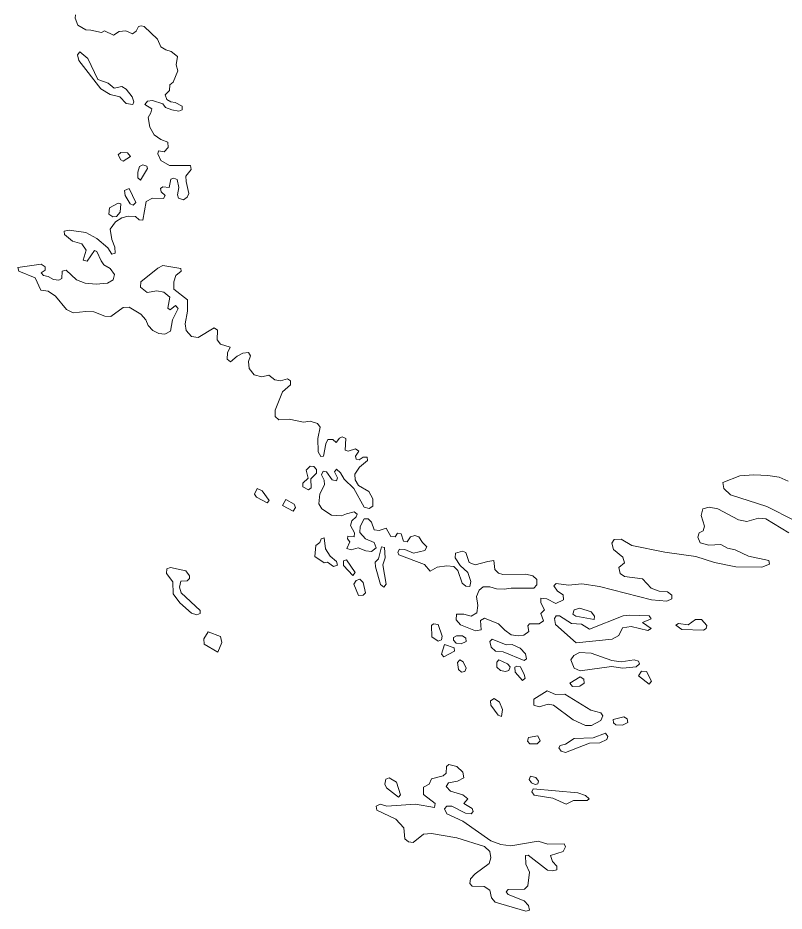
# Model space of a CAD drawing. Extents: x 369010 to 735936, y 6377141 to 6616555.
# Drawn here: x 382472 to 383742, y 6420088 to 6421569 of the extents above; entities that cross this region are included whole.
import ezdxf

# ---------------------------------------------------------------- set-up
doc = ezdxf.new("R2010")
doc.units = 0
doc.header["$LTSCALE"] = 40
doc.layers.add('3', color=7, linetype='Continuous', lineweight=13)

msp = doc.modelspace()

# ---------------------------------------------------------------- linework, layer by layer
at = {"layer": '3'}
for points in [[(382567.8, 6421574.51), (382567.3, 6421568.72), (382571.6, 6421557.46), (382584.68, 6421549.52), (382593.45, 6421549.19), (382610.99, 6421545.21), (382616.12, 6421547.86), (382631.02, 6421540.58), (382639.96, 6421546.87), (382651.05, 6421547.7), (382662.47, 6421543.06), (382668.59, 6421547.53), (382672.23, 6421554.98), (382676.86, 6421556.3), (382681.66, 6421555.14), (382703.84, 6421533.96), (382708.97, 6421521.55), (382717.41, 6421516.42), (382726.18, 6421513.93), (382736.61, 6421505.66), (382734.46, 6421491.59), (382737.44, 6421481.83), (382729.83, 6421462.63), (382724.03, 6421458.66), (382723.37, 6421448.89), (382716.42, 6421441.94), (382719.07, 6421434), (382726.02, 6421430.19), (382732.81, 6421429.36), (382744.56, 6421423.07), (382744.56, 6421417.11), (382739.09, 6421414.96), (382727.18, 6421416.95), (382716.75, 6421421.09), (382712.28, 6421426.71), (382695.24, 6421432.51), (382686.96, 6421431.18), (382682.82, 6421425.55), (382694.57, 6421418.44), (382692.59, 6421411.82), (382688.28, 6421404.04), (382691.26, 6421388.32), (382698.21, 6421375.57), (382709.14, 6421367.79), (382720.72, 6421363.33), (382721.55, 6421354.72), (382714.93, 6421347.27), (382705.33, 6421349.09), (382704.01, 6421343.8), (382708.97, 6421332.71), (382723.54, 6421324.93), (382758.29, 6421324.76), (382759.45, 6421318.14), (382750.85, 6421307.05), (382751.01, 6421298.12), (382755.64, 6421278.42), (382752.83, 6421271.97), (382746.54, 6421267.99), (382738.6, 6421270.64), (382736.78, 6421276.27), (382739.26, 6421288.35), (382736.12, 6421301.43), (382730.82, 6421303.91), (382725.52, 6421301.76), (382723.04, 6421288.02), (382712.61, 6421289.51), (382708.48, 6421286.37), (382709.63, 6421280.9), (382716.42, 6421274.95), (382713.77, 6421270.15), (382695.4, 6421270.48), (382684.97, 6421265.18), (382679.18, 6421234.07), (382673.55, 6421234.56), (382667.27, 6421240.36), (382655.02, 6421240.52), (382644.59, 6421238.04), (382634.33, 6421231.25), (382625.39, 6421219.01), (382627.88, 6421202.12), (382633.17, 6421189.55), (382633.67, 6421179.28), (382628.21, 6421177.8), (382621.42, 6421188.06), (382603.05, 6421203.45), (382585.01, 6421213.54), (382557.54, 6421217.68), (382548.76, 6421215.7), (382549.59, 6421210.23), (382562.83, 6421199.31)], [(382562.83, 6421199.31), (382578.39, 6421194.68), (382585.34, 6421184.25), (382580.38, 6421167.7), (382587, 6421166.04), (382599.41, 6421183.75), (382603.38, 6421182.26), (382610.5, 6421166.87), (382614.97, 6421160.25), (382625.23, 6421153.96), (382632.68, 6421143.87), (382630.36, 6421135.26), (382620.92, 6421129.63), (382602.06, 6421127.98), (382583.85, 6421129.8), (382569.45, 6421135.26), (382552.57, 6421151.15), (382545.79, 6421149.33), (382545.29, 6421137.25), (382540.16, 6421134.43), (382531.39, 6421135.76), (382522.45, 6421140.89), (382515, 6421142.38), (382510.86, 6421146.68), (382517.32, 6421151.31), (382517.65, 6421156.78), (382510.7, 6421161.08), (382472.3, 6421155.62), (382473.79, 6421149.33), (382500.77, 6421138.57), (382510.2, 6421117.88), (382522.45, 6421116.23), (382534.53, 6421107.79), (382553.07, 6421085.78), (382563.66, 6421080.15), (382585.18, 6421082.47), (382598.42, 6421082.3), (382616.62, 6421074.85), (382626.55, 6421074.52), (382646.74, 6421089.09), (382656.67, 6421089.91), (382675.87, 6421078.33), (382684.31, 6421068.89), (382688.45, 6421059.46), (382695.9, 6421051.02), (382705.83, 6421045.89), (382715.76, 6421044.9), (382725.36, 6421050.03), (382728.83, 6421068.73), (382738.1, 6421087.6), (382733.8, 6421092.56), (382724.53, 6421085.28), (382720.72, 6421088.09), (382724.2, 6421106.3), (382714.27, 6421114.74), (382702.52, 6421116.72), (382686.46, 6421114.24), (382675.71, 6421123.18), (382676.2, 6421131.62), (382704.01, 6421154.46), (382712.78, 6421158.93), (382742.24, 6421153.96), (382742.9, 6421149.49), (382733.96, 6421142.38), (382730.65, 6421131.62), (382730.98, 6421119.87), (382753.66, 6421102.16), (382753.66, 6421083.29), (382749.52, 6421062.11), (382751.34, 6421051.35), (382759.78, 6421041.42), (382771.04, 6421039.6), (382797.68, 6421055.65), (382802.98, 6421051.52), (382802.48, 6421035.46), (382807.94, 6421028.51), (382824, 6421023.38), (382819.86, 6421014.28), (382819.2, 6421003.52), (382824.49, 6420999.38), (382835.58, 6421008.65), (382845.02, 6421013.78), (382854.78, 6421014.44), (382857.76, 6421009.31), (382854.45, 6420999.88), (382855.44, 6420988.13), (382863.72, 6420977.37), (382876.79, 6420974.06), (382888.21, 6420976.87), (382898.14, 6420969.26), (382907.74, 6420967.94), (382919.16, 6420970.75), (382923.96, 6420967.44), (382924.29, 6420960.82), (382911.05, 6420949.57), (382898.97, 6420919.11), (382898.97, 6420908.35), (382904.93, 6420902.89), (382921.98, 6420903.89), (382945.48, 6420899.09)], [(382945.48, 6420899.09), (382956.73, 6420900.91), (382968.81, 6420896.77), (382973.12, 6420890.65), (382969.31, 6420872.27), (382969.81, 6420849.77), (382974.44, 6420842.32), (382978.58, 6420842.82), (382982.88, 6420863.34), (382986.19, 6420870.45), (382994.14, 6420870.45), (382999.93, 6420865.16), (383005.39, 6420872.77), (383009.69, 6420874.59), (383015.65, 6420871.94), (383014.82, 6420852.75), (383019.46, 6420850.92), (383031.71, 6420854.9), (383037.17, 6420851.26), (383031.71, 6420842.82), (383033.19, 6420837.68), (383038.16, 6420836.69), (383044.45, 6420841.33), (383050.9, 6420840.99), (383051.9, 6420835.86), (383038.66, 6420824.44), (383030.71, 6420813.19), (383031.54, 6420803.43), (383036.84, 6420793.99), (383054.05, 6420784.23), (383060.67, 6420772.15), (383060.67, 6420759.9), (383054.54, 6420756.09), (383046.27, 6420758.08), (383028.89, 6420789.03), (383012.84, 6420804.42), (383007.21, 6420815.18), (383000.09, 6420821.3), (382996.95, 6420816.67), (383002.25, 6420806.74), (383000.09, 6420802.1), (382993.14, 6420803.59), (382983.87, 6420816.67), (382978.08, 6420817.99), (382975.27, 6420812.03), (382980.07, 6420803.09), (382980.4, 6420795.48), (382972.45, 6420780.59), (382971.3, 6420763.54), (382976.26, 6420755.59), (382991.82, 6420744.84), (383008.7, 6420744.01), (383017.14, 6420747.15), (383029.88, 6420750.46), (383034.52, 6420746.82), (383033.19, 6420742.19), (383025.58, 6420735.57), (383023.76, 6420727.62), (383030.38, 6420715.87), (383029.72, 6420708.76), (383019.13, 6420710.25), (383018.63, 6420705.45), (383022.27, 6420700.81), (383017.64, 6420689.89), (383024.75, 6420687.24), (383036.34, 6420690.55), (383049.08, 6420685.92), (383058.35, 6420684.76), (383065.96, 6420691.05), (383062.65, 6420699.49), (383048.42, 6420705.61), (383039.15, 6420716.2), (383039.48, 6420725.97), (383046.27, 6420738.88), (383052.89, 6420738.88), (383058.52, 6420733.58), (383062.65, 6420720.84), (383070.93, 6420719.68), (383082.85, 6420723.65), (383090.62, 6420709.75), (383097.74, 6420709.09), (383101.38, 6420714.88), (383107.51, 6420714.22), (383111.31, 6420701.64), (383117.6, 6420700.65), (383122.73, 6420709.25), (383130.01, 6420711.24), (383136.8, 6420709.25), (383142.76, 6420699.82), (383149.88, 6420692.7), (383146.9, 6420686.58), (383128.19, 6420681.95), (383113.63, 6420688.07), (383104.86, 6420688.73), (383101.88, 6420683.43), (383103.7, 6420679.3), (383146.07, 6420663.24), (383155.5, 6420652.15), (383167.25, 6420658.94), (383183.14, 6420660.93)], [(383759.26, 6420736.07), (383713.25, 6420759.24), (383653.34, 6420778.6), (383642.08, 6420789.36), (383640.59, 6420799.12), (383668.73, 6420810.38), (383692.23, 6420811.7), (383715.24, 6420810.54), (383734.1, 6420807.73), (383749, 6420801.11)], [(383601.2, 6420715.71), (383607.82, 6420719.02), (383610.31, 6420726.63), (383604.68, 6420744.51), (383607.33, 6420755.26), (383618.09, 6420758.08), (383632.32, 6420755.26), (383666.41, 6420737.39), (383680.15, 6420734.41), (383699.68, 6420740.04), (383711.93, 6420738.71), (383749.83, 6420715.87)], [(383183.14, 6420660.93), (383194.73, 6420660.1), (383201.51, 6420653.48), (383208.79, 6420631.96), (383214.59, 6420627.33), (383221.54, 6420626.83), (383223.03, 6420635.11), (383218.23, 6420650.17), (383205.48, 6420661.75), (383197.21, 6420674), (383197.54, 6420682.11), (383208.96, 6420685.42), (383214.92, 6420682.94), (383220.21, 6420666.72), (383230.31, 6420662.42), (383251, 6420668.37), (383260.93, 6420669.7), (383262.75, 6420654.8), (383269.04, 6420648.84), (383275.99, 6420646.53), (383314.22, 6420647.36), (383325.64, 6420644.21), (383332.59, 6420638.42), (383332.1, 6420629.65), (383327.13, 6420624.02), (383290.06, 6420624.02), (383278.14, 6420622.2), (383265.73, 6420623.03), (383254.47, 6420626.34), (383243.55, 6420626.17), (383236.6, 6420620.54), (383232.3, 6420610.28), (383234.61, 6420595.22), (383232.79, 6420582.81), (383223.36, 6420577.51), (383211.61, 6420580.82), (383199.36, 6420580.82), (383198.7, 6420571.55), (383205.65, 6420563.11), (383230.48, 6420553.18), (383240.24, 6420554.67), (383239.25, 6420570.06), (383245.87, 6420574.2), (383268.87, 6420564.93), (383279.3, 6420554.18), (383289.89, 6420546.73), (383301.31, 6420545.07), (383310.75, 6420546.23), (383319.02, 6420551.86), (383317.7, 6420561.46), (383320.01, 6420564.93), (383336.4, 6420564.77), (383343.35, 6420569.57), (383338.88, 6420581.82), (383344.84, 6420588.27), (383338.72, 6420599.52), (383338.72, 6420607.14), (383349.14, 6420606.48), (383364.04, 6420598.53), (383376.62, 6420604.32), (383375.79, 6420613.1), (383366.52, 6420618.72), (383360.73, 6420627.66), (383364.2, 6420631.47), (383384.56, 6420628.65), (383406.74, 6420630.97), (383436.36, 6420626.83), (383522.59, 6420604.65), (383547.91, 6420602.5), (383556.19, 6420605.98), (383556.35, 6420612.1), (383548.91, 6420617.73), (383534.84, 6420618.72), (383522.09, 6420624.02), (383507.2, 6420639.41), (383477.9, 6420643.22), (383470.62, 6420648.18), (383468.14, 6420658.28), (383477.57, 6420666.06), (383475.09, 6420675.49), (383459.37, 6420688.07), (383456.89, 6420698.5), (383460.69, 6420704.62), (383472.28, 6420704.95), (383489.82, 6420694.85), (383544.6, 6420683.43), (383596.07, 6420676.48), (383626.69, 6420666.72), (383662.11, 6420659.11), (383704.98, 6420658.77), (383717.72, 6420663.74), (383716.56, 6420670.03), (383683.29, 6420676.81), (383660.95, 6420687.24), (383648.54, 6420690.06), (383637.28, 6420696.51), (383617.26, 6420695.19), (383602.86, 6420699.32), (383599.38, 6420708.43), (383601.2, 6420715.71)]]:
    msp.add_lwpolyline(points, dxfattribs=at)
for points in [[(382662.8, 6421425.55), (382664.45, 6421430.52), (382661.47, 6421438.63), (382651.71, 6421451.21), (382644.76, 6421455.51), (382631.85, 6421452.86), (382622.08, 6421460.97), (382604.87, 6421467.26), (382587.99, 6421502.02), (382574.91, 6421512.94), (382570.94, 6421508.31), (382573.26, 6421498.71), (382609.67, 6421451.87), (382625.23, 6421442.27), (382641.12, 6421438.46), (382652.04, 6421427.71)], [(382647.07, 6421331.88), (382658.82, 6421339.66), (382654.19, 6421345.78), (382642.77, 6421346.44), (382638.63, 6421342.47), (382642.94, 6421333.87)], [(382679.18, 6421325.59), (382673.89, 6421322.78), (382670.91, 6421313.67), (382671.24, 6421304.07), (382675.71, 6421300.1), (382687.29, 6421319.47), (382686.13, 6421323.6)], [(382663.46, 6421258.73), (382667.76, 6421263.2), (382656.51, 6421286.37), (382649.06, 6421283.06), (382650.05, 6421274.95), (382658.66, 6421261.21)], [(382638.3, 6421262.04), (382623.9, 6421254.75), (382623.24, 6421243.83), (382629.86, 6421239.36), (382635.82, 6421240.02), (382641.61, 6421247.14), (382642.77, 6421260.88)], [(382956.73, 6420825.93), (382950.11, 6420819.81), (382953.26, 6420806.57), (382944.32, 6420797.8), (382944.32, 6420792.17), (382953.92, 6420787.04), (382958.55, 6420790.35), (382958.06, 6420805.25), (382966.99, 6420814.68), (382966.99, 6420820.64), (382962.86, 6420825.44)], [(382885.4, 6420765.36), (382888.54, 6420769.17), (382877.29, 6420785.22), (382868.85, 6420789.36), (382864.38, 6420779.92), (382867.69, 6420774.79)], [(382928.43, 6420751.79), (382932.4, 6420757.58), (382930.42, 6420763.21), (382916.35, 6420770.66), (382911.05, 6420760.89)], [(382995.46, 6420659.93), (383001.75, 6420662.25), (383000.26, 6420668.37), (382989.83, 6420676.81), (382982.05, 6420689.39), (382980.07, 6420707.43), (382974.94, 6420705.94), (382972.62, 6420699.49), (382966.33, 6420694.69), (382964.68, 6420676.32), (382980.07, 6420665.73), (382985.7, 6420666.88)], [(383078.87, 6420625.34), (383082.68, 6420630.8), (383077.05, 6420662.75), (383081.19, 6420674.33), (383079.87, 6420691.38), (383074.9, 6420692.7), (383069.94, 6420672.68), (383064.48, 6420667.05), (383064.81, 6420659.11), (383073.25, 6420629.98)], [(383027.57, 6420644.87), (383031.21, 6420649.67), (383017.14, 6420670.69), (383011.84, 6420669.2), (383011.84, 6420661.42)], [(382769.05, 6420579.5), (382774.18, 6420581.65), (382774.18, 6420586.95), (382742.74, 6420615.91), (382740.09, 6420625.34), (382742.24, 6420635.6), (382752.67, 6420635.94), (382756.97, 6420639.74), (382756.8, 6420644.38), (382750.85, 6420652.49), (382725.03, 6420658.44), (382719.07, 6420655.8), (382718.57, 6420648.35), (382729.33, 6420634.61), (382729.83, 6420614.59), (382740.58, 6420599.86), (382759.78, 6420582.31)], [(383038.82, 6420638.91), (383032.7, 6420636.43), (383029.22, 6420630.31), (383036.84, 6420611.61), (383044.28, 6420612.1), (383048.42, 6420615.91), (383044.28, 6420633.12)], [(383485.52, 6420579.33), (383475.26, 6420578.01), (383419.81, 6420555.83), (383406.24, 6420564.27), (383389.53, 6420565.27), (383369.66, 6420578.01), (383364.53, 6420578.01), (383361.39, 6420573.37), (383363.54, 6420563.94), (383397.3, 6420533.49), (383457.05, 6420539.12), (383468.14, 6420545.24), (383474.26, 6420558.31), (383488.83, 6420560.13), (383516.14, 6420553.51), (383521.6, 6420556.82), (383507.69, 6420566.75), (383522.09, 6420573.21), (383518.29, 6420578.01)], [(383427.26, 6420571.89), (383427.92, 6420577.51), (383422.13, 6420584.63), (383403.43, 6420590.59), (383394.49, 6420587.77), (383391.84, 6420580.66), (383396.81, 6420577.35)], [(383168.58, 6420536.14), (383174.54, 6420538.45), (383175.69, 6420544.58), (383169.07, 6420563.94), (383161.13, 6420564.77), (383157.82, 6420562.29), (383158.32, 6420543.09)], [(383608.32, 6420554.01), (383613.12, 6420557.32), (383613.95, 6420561.95), (383605.01, 6420571.72), (383595.41, 6420572.22), (383583.16, 6420562.95), (383567.11, 6420565.1), (383562.97, 6420562.78), (383572.74, 6420555.5)], [(382803.81, 6420517.6), (382810.43, 6420533.82), (382808.11, 6420543.58), (382787.92, 6420551.69), (382780.47, 6420540.11), (382781.3, 6420531.17)], [(383206.97, 6420531.83), (383215.08, 6420535.64), (383214.59, 6420541.27), (383208.96, 6420545.07), (383199.2, 6420544.74), (383194.4, 6420542.26), (383194.4, 6420537.63), (383198.53, 6420532.83)], [(383311.08, 6420504.19), (383315.21, 6420506.68), (383313.56, 6420515.12), (383304.46, 6420524.39), (383291.38, 6420530.67), (383281.62, 6420530.01), (383258.11, 6420539.45), (383254.31, 6420535.64), (383256.79, 6420526.21), (383263.74, 6420519.42), (383276.82, 6420518.26)], [(383179.33, 6420530.67), (383174.54, 6420514.29), (383178.34, 6420509.82), (383195.72, 6420519.42), (383195.22, 6420524.88)], [(383212.77, 6420485.49), (383215.41, 6420491.28), (383210.45, 6420501.55), (383204.66, 6420505.35), (383200.85, 6420500.55), (383202.67, 6420489.3), (383207.64, 6420484.66)], [(383280.29, 6420485.49), (383285.92, 6420487.31), (383288.07, 6420493.44), (383283.6, 6420498.73), (383269.53, 6420505.19), (383266.22, 6420501.38), (383266.22, 6420492.94), (383272.35, 6420487.31)], [(383474.76, 6420491.12), (383496.77, 6420493.6), (383502.56, 6420498.24), (383500.91, 6420503.04), (383493.63, 6420505.35), (383471.95, 6420501.55), (383456.55, 6420503.86), (383422.63, 6420516.11), (383403.1, 6420517.43), (383393.5, 6420512.3), (383388.53, 6420505.19), (383393.99, 6420491.28), (383403.92, 6420486.98), (383455.89, 6420494.1)], [(383308.43, 6420471.09), (383313.06, 6420474.73), (383311.57, 6420480.86), (383305.12, 6420493.6), (383298.99, 6420494.76), (383296.02, 6420493.11), (383296.68, 6420484.66)], [(383403.92, 6420477.05), (383387.21, 6420466.29), (383391.68, 6420460.67), (383403.43, 6420461.66), (383410.54, 6420466.62), (383410.21, 6420472.91)], [(383518.45, 6420464.8), (383522.59, 6420469.6), (383513.82, 6420485.99), (383505.71, 6420486.15), (383501.07, 6420478.38)], [(383422.79, 6420395.95), (383438.35, 6420404.4), (383441.82, 6420412.34), (383438.35, 6420416.97), (383421.8, 6420421.77), (383378.77, 6420448.09), (383363.04, 6420447.43), (383349.47, 6420453.72), (383327.63, 6420440.14), (383327.63, 6420430.21), (383336.07, 6420427.07), (383351.13, 6420431.54), (383360.23, 6420430.21), (383392.67, 6420405.88), (383412.86, 6420395.95)], [(383274, 6420411.35), (383275.49, 6420422.77), (383270.69, 6420434.85), (383261.76, 6420441.14), (383255.3, 6420437.33), (383256.29, 6420429.72), (383268.38, 6420413.33)], [(383476.58, 6420410.52), (383458.87, 6420406.38), (383459.2, 6420400.59), (383463.17, 6420397.28), (383474.43, 6420396.95), (383483.2, 6420401.09), (383481.88, 6420407.37)], [(383333.75, 6420379.24), (383318.69, 6420376.26), (383316.7, 6420370.3), (383320.84, 6420366), (383332.76, 6420365.83), (383337.89, 6420370.8)], [(383446.13, 6420383.71), (383425.94, 6420375.76), (383394.49, 6420374.94), (383380.09, 6420365.5), (383370.82, 6420363.18), (383368.67, 6420359.05), (383372.48, 6420353.75), (383379.93, 6420351.6), (383419.81, 6420366.83), (383436.86, 6420367.32), (383448.61, 6420372.95), (383450.26, 6420378.08)], [(383245.04, 6420129.33), (383254.31, 6420123.37), (383257.29, 6420110.46), (383263.41, 6420103.51), (383314.39, 6420088.45), (383320.01, 6420089.94), (383318.52, 6420098.05), (383311.57, 6420105.33), (383284.93, 6420116.09), (383281.45, 6420120.56), (383284.93, 6420124.53), (383312.07, 6420124.69), (383317.7, 6420130.65), (383320.34, 6420153.16), (383314.22, 6420166.4), (383313.39, 6420180.96), (383318.19, 6420181.46), (383349.97, 6420156.14), (383358.58, 6420155.48), (383365.53, 6420157.13), (383365.36, 6420163.09), (383358.41, 6420170.54), (383354.77, 6420180.47), (383375.79, 6420187.42), (383380.09, 6420195.03), (383377.61, 6420200), (383350.47, 6420199.5), (383334.58, 6420204.3), (383289.06, 6420196.85), (383272.68, 6420199.17), (383256.29, 6420204.8), (383209.79, 6420237.57), (383182.98, 6420249.81), (383179.33, 6420257.92), (383183.47, 6420262.39), (383191.42, 6420262.39), (383214.09, 6420250.81), (383223.36, 6420249.81), (383226.83, 6420253.62), (383225.35, 6420258.59), (383211.11, 6420267.03), (383217.73, 6420274.64), (383209.95, 6420281.09), (383189.27, 6420287.22), (383182.31, 6420295.33), (383185.79, 6420300.96), (383200.85, 6420303.77), (383211.28, 6420309.4), (383209.95, 6420318.66), (383200.02, 6420328.43), (383186.45, 6420331.41), (383182.65, 6420328.43), (383182.15, 6420317.01), (383176.85, 6420312.54), (383157.65, 6420307.91), (383153.68, 6420299.13), (383144.25, 6420293.84), (383144.58, 6420282.09), (383163.94, 6420266.7), (383162.78, 6420260.08), (383131.01, 6420265.87), (383084, 6420262.56), (383072.75, 6420265.7), (383066.3, 6420262.39), (383067.29, 6420255.77), (383098.73, 6420241.04), (383112.14, 6420226.31), (383113.8, 6420208.11), (383119.75, 6420203.31), (383127.2, 6420202.48), (383144.74, 6420216.05), (383157.65, 6420217.04), (383199.53, 6420209.93), (383245.37, 6420195.86), (383254.31, 6420187.42), (383256.29, 6420176.83), (383253.32, 6420167.23), (383230.31, 6420150.02), (383222.53, 6420142.07), (383221.21, 6420134.13), (383225.18, 6420129.82)], [(383329.45, 6420298.64), (383334.08, 6420299.3), (383335.07, 6420304.1), (383330.77, 6420309.89), (383321.83, 6420312.04), (383319.52, 6420306.58), (383323.32, 6420300.96)], [(383102.87, 6420277.62), (383106.68, 6420281.26), (383099.56, 6420302.28), (383087.81, 6420309.23), (383082.35, 6420307.08), (383080.53, 6420298.97), (383083.34, 6420292.85)], [(383380.92, 6420265.87), (383392.84, 6420271.66), (383415.84, 6420271.83), (383418.98, 6420274.64), (383412.86, 6420280.27), (383400.12, 6420284.57), (383326.14, 6420291.02), (383323.82, 6420286.39), (383328.12, 6420280.6), (383359.07, 6420275.96)]]:
    msp.add_lwpolyline(points, close=True, dxfattribs=at)

doc.saveas('drawing.dxf')
